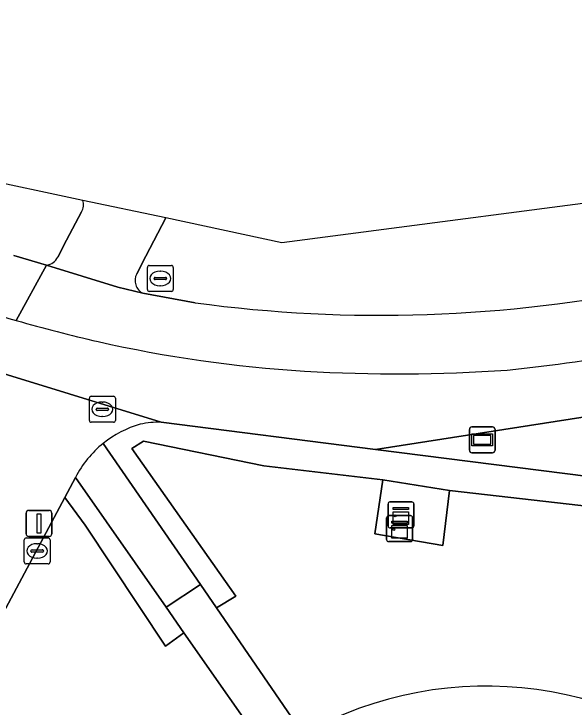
# Model space of a CAD drawing. Extents: x 159262 to 160143, y 383399 to 384319.
# Drawn here: x 160098.25 to 160119.85, y 383807.57 to 383834.29 of the extents above; entities that cross this region are included whole.
import ezdxf

# ---------------------------------------------------------------- set-up
doc = ezdxf.new("R2010")
doc.units = 0
for name, color, linetype in [('IMGEO_Berm_groen', 7, 'Continuous'), ('IMGEO_Fietspad_gesloten', 7, 'Continuous'), ('IMGEO_Groenvoorziening', 7, 'Continuous'), ('IMGEO_Haag', 7, 'Continuous'), ('IMGEO_Kast', 7, 'Continuous'), ('IMGEO_Lichtmast', 7, 'Continuous'), ('IMGEO_Reclamebord', 7, 'Continuous'), ('IMGEO_Rioolput', 7, 'Continuous'), ('IMGEO_Voetpad_halfverhard', 7, 'Continuous'), ('IMGEO_Voetpad_open', 7, 'Continuous')]:
    doc.layers.add(name, color=color, linetype=linetype)

msp = doc.modelspace()

# ---------------------------------------------------------------- linework, layer by layer
at = {"layer": 'IMGEO_Berm_groen'}
for points in [[(160100.915, 383827.104), (160092.501, 383828.896), (160082.626, 383834.294), (160081.484, 383833.929), (160081.345, 383833.885), (160080.736, 383833.894), (160080.53, 383833.461), (160089.207, 383828.939)], [(160126.38, 383824.647), (160125.173, 383827.828), (160125.113, 383827.986), (160124.116, 383827.497), (160108.586, 383825.471), (160104.113, 383826.424)], [(160099.949, 383824.92), (160100.286, 383825.566), (160100.859, 383826.664)], [(160104.113, 383826.424), (160103.347, 383824.954), (160102.991, 383824.269)], [(160098.254, 383824.978), (160099.513, 383824.609)], [(160103.228, 383823.524), (160105.238, 383823.157)]]:
    msp.add_lwpolyline(points, dxfattribs=at)
for centre, radius, start, end in [((160100.462, 383826.938), 0.483, 325.3898, 20.1557), ((160099.444, 383825.167), 0.562, 277.0709, 333.9298), ((160103.465, 383824.01), 0.54, 151.3049, 243.989), ((160112.38, 383875.489), 52.817, 262.2287, 281.7037)]:
    msp.add_arc(centre, radius, start, end, dxfattribs=at)
at = {"layer": 'IMGEO_Fietspad_gesloten'}
for points in [[(160098.348, 383822.471), (160099.513, 383824.609), (160098.254, 383824.978)], [(160105.238, 383823.157), (160103.228, 383823.524), (160102.258, 383823.753), (160099.513, 383824.609), (160098.348, 383822.471)]]:
    msp.add_lwpolyline(points, dxfattribs=at)
for centre, radius, start, end in [((160113.368, 383874.312), 53.973, 248.8489, 253.842), ((160112.38, 383875.489), 52.817, 262.2287, 281.7037), ((160111.977, 383874.262), 53.961, 275.6353, 286.8136), ((160113.17, 383873.595), 53.229, 253.8323, 257.3349), ((160112.575, 383870.699), 50.274, 257.272, 266.4517), ((160113.065, 383880.204), 59.79, 266.54762, 274.03912)]:
    msp.add_arc(centre, radius, start, end, dxfattribs=at)
at = {"layer": 'IMGEO_Groenvoorziening'}
for points in [[(160135.077, 383814.55), (160134.097, 383814.723), (160112.191, 383817.504), (160103.938, 383818.552)], [(160101.698, 383817.736), (160105.443, 383812.296), (160106.065, 383811.393), (160106.809, 383811.84), (160102.803, 383817.543), (160103.254, 383817.825), (160107.895, 383816.864), (160112.473, 383816.326), (160115.053, 383815.915), (160134.624, 383813.68), (160134.775, 383813.319), (160129.782, 383808.412), (160130.375, 383807.808), (160131.41, 383808.795), (160136.44, 383813.596)], [(160126.629, 383804.181), (160130.375, 383807.808), (160129.782, 383808.412), (160134.775, 383813.319), (160134.624, 383813.68), (160115.053, 383815.915), (160114.79, 383813.802), (160112.176, 383814.243), (160112.473, 383816.326), (160107.895, 383816.864), (160103.254, 383817.825), (160102.803, 383817.543), (160106.809, 383811.84), (160106.065, 383811.393), (160109.41, 383806.528)], [(160108.262, 383805.493), (160104.813, 383810.428), (160104.097, 383809.911), (160100.997, 383814.582), (160100.219, 383815.647), (160091.002, 383798.389)]]:
    msp.add_lwpolyline(points, dxfattribs=at)
for points in [[(160100.635, 383816.425), (160100.219, 383815.647), (160100.997, 383814.582), (160104.097, 383809.911), (160104.813, 383810.428), (160104.122, 383811.42)], [(160112.473, 383816.326), (160112.176, 383814.243), (160114.79, 383813.802), (160115.053, 383815.915)]]:
    msp.add_lwpolyline(points, close=True, dxfattribs=at)
for centre, radius, start, end in [((160104.223, 383814.587), 4.036, 105.8053, 128.7304), ((160103.862, 383815.183), 3.37, 88.7123, 102.6531), ((160116.468, 383793.973), 14.403, 45.1335, 119.343)]:
    msp.add_arc(centre, radius, start, end, dxfattribs=at)
at = {"layer": 'IMGEO_Haag'}
for points in [[(160135.077, 383814.55), (160134.097, 383814.723), (160112.191, 383817.504), (160103.938, 383818.552)], [(160101.698, 383817.736), (160105.443, 383812.296), (160106.065, 383811.393), (160106.809, 383811.84), (160102.803, 383817.543), (160103.254, 383817.825), (160107.895, 383816.864), (160112.473, 383816.326), (160115.053, 383815.915), (160134.624, 383813.68), (160134.775, 383813.319), (160129.782, 383808.412), (160130.375, 383807.808), (160131.41, 383808.795), (160136.44, 383813.596)]]:
    msp.add_lwpolyline(points, dxfattribs=at)
msp.add_lwpolyline([(160100.635, 383816.425), (160100.219, 383815.647), (160100.997, 383814.582), (160104.097, 383809.911), (160104.813, 383810.428), (160104.122, 383811.42)], close=True, dxfattribs=at)
for centre, radius, start, end in [((160104.223, 383814.587), 4.036, 105.8053, 128.7304), ((160103.862, 383815.183), 3.37, 88.7123, 102.6531)]:
    msp.add_arc(centre, radius, start, end, dxfattribs=at)
at = {"layer": 'IMGEO_Kast'}
for p, q in [((160112.679, 383814.552), (160112.679, 383815.393)), ((160112.679, 383815.393), (160112.679, 383814.552)), ((160112.754, 383815.477), (160113.595, 383815.477)), ((160113.595, 383815.477), (160112.754, 383815.477)), ((160113.679, 383815.402), (160113.679, 383814.561)), ((160113.679, 383814.561), (160113.679, 383815.402)), ((160112.625, 383814.023), (160112.625, 383814.864)), ((160112.625, 383814.864), (160112.625, 383814.023)), ((160112.7, 383814.948), (160113.541, 383814.948)), ((160113.541, 383814.948), (160112.7, 383814.948)), ((160113.625, 383814.873), (160113.625, 383814.032)), ((160113.625, 383814.032), (160113.625, 383814.873)), ((160113.604, 383814.477), (160112.763, 383814.477)), ((160112.763, 383814.477), (160113.604, 383814.477)), ((160113.55, 383813.948), (160112.709, 383813.948)), ((160112.709, 383813.948), (160113.55, 383813.948))]:
    msp.add_line(p, q, dxfattribs=at)
for points in [[(160112.874, 383815.267), (160113.474, 383815.267), (160113.474, 383815.182), (160112.874, 383815.182), (160112.874, 383815.267)], [(160112.874, 383815.092), (160113.474, 383815.092), (160113.474, 383814.603), (160112.874, 383814.603), (160112.874, 383815.092)], [(160112.82, 383814.738), (160113.42, 383814.738), (160113.42, 383814.653), (160112.82, 383814.653), (160112.82, 383814.738)], [(160112.82, 383814.563), (160113.42, 383814.563), (160113.42, 383814.074), (160112.82, 383814.074), (160112.82, 383814.563)]]:
    msp.add_lwpolyline(points, dxfattribs=at)
for centre in [(160112.958, 383814.941), (160112.904, 383814.412)]:
    msp.add_circle(centre, 0.0377, dxfattribs=at)
for centre, start, end in [((160112.757, 383815.399), 92.4484, 184.2845), ((160112.757, 383815.399), 92.4484, 184.2845), ((160113.601, 383815.399), 2.4484, 94.2845), ((160113.601, 383815.399), 2.4484, 94.2845), ((160112.703, 383814.87), 92.4484, 184.2845), ((160112.703, 383814.87), 92.4484, 184.2845), ((160113.547, 383814.87), 2.4484, 94.2845), ((160113.547, 383814.87), 2.4484, 94.2845), ((160113.601, 383814.555), 272.4484, 4.2845), ((160113.601, 383814.555), 272.4484, 4.2845), ((160112.757, 383814.555), 182.4484, 274.2845), ((160112.757, 383814.555), 182.4484, 274.2845), ((160112.703, 383814.026), 182.4484, 274.2845), ((160112.703, 383814.026), 182.4484, 274.2845), ((160113.547, 383814.026), 272.4484, 4.2845), ((160113.547, 383814.026), 272.4484, 4.2845)]:
    msp.add_arc(centre, 0.0779, start, end, dxfattribs=at)
at = {"layer": 'IMGEO_Lichtmast'}
for p, q in [((160098.826, 383815.149), (160099.616, 383815.149)), ((160099.616, 383815.149), (160098.826, 383815.149)), ((160098.726, 383814.249), (160098.726, 383815.049)), ((160098.726, 383815.049), (160098.726, 383814.249)), ((160099.716, 383815.049), (160099.716, 383814.249)), ((160099.716, 383814.249), (160099.716, 383815.049)), ((160099.616, 383814.149), (160098.826, 383814.149)), ((160098.826, 383814.149), (160099.616, 383814.149))]:
    msp.add_line(p, q, dxfattribs=at)
msp.add_lwpolyline([(160099.146, 383815.024), (160099.296, 383815.024), (160099.296, 383814.274), (160099.146, 383814.274), (160099.146, 383815.024)], dxfattribs=at)
for centre, start, end in [((160098.826, 383815.049), 90, 180), ((160098.826, 383815.049), 90, 180), ((160099.616, 383815.049), 0, 90), ((160099.616, 383815.049), 360, 90), ((160098.826, 383814.249), 180, 270), ((160098.826, 383814.249), 180, 270), ((160099.616, 383814.249), 270, 0), ((160099.616, 383814.249), 270, 0)]:
    msp.add_arc(centre, 0.1, start, end, dxfattribs=at)
at = {"layer": 'IMGEO_Reclamebord'}
for p, q in [((160115.914, 383818.37), (160116.704, 383818.37)), ((160116.704, 383818.37), (160115.914, 383818.37)), ((160115.814, 383817.47), (160115.814, 383818.27)), ((160115.814, 383818.27), (160115.814, 383817.47)), ((160116.804, 383818.27), (160116.804, 383817.47)), ((160116.804, 383817.47), (160116.804, 383818.27)), ((160116.704, 383817.37), (160115.914, 383817.37)), ((160115.914, 383817.37), (160116.704, 383817.37))]:
    msp.add_line(p, q, dxfattribs=at)
for points in [[(160115.915, 383818.102), (160116.703, 383818.102), (160116.703, 383817.638), (160115.915, 383817.638), (160115.915, 383818.102)], [(160115.98, 383818.037), (160115.98, 383817.703), (160116.638, 383817.703), (160116.638, 383818.037), (160115.98, 383818.037)]]:
    msp.add_lwpolyline(points, dxfattribs=at)
for centre, start, end in [((160115.914, 383818.27), 90, 180), ((160115.914, 383818.27), 90, 180), ((160116.704, 383818.27), 0, 90), ((160116.704, 383818.27), 360, 90), ((160115.914, 383817.47), 180, 270), ((160115.914, 383817.47), 180, 270), ((160116.704, 383817.47), 270, 0), ((160116.704, 383817.47), 270, 0)]:
    msp.add_arc(centre, 0.1, start, end, dxfattribs=at)
at = {"layer": 'IMGEO_Rioolput'}
for p, q in [((160103.4, 383823.666), (160103.4, 383824.518)), ((160103.475, 383824.592), (160104.327, 383824.592)), ((160104.401, 383824.518), (160104.401, 383823.666)), ((160103.888, 383824.372), (160103.913, 383824.372)), ((160103.659, 383824.086), (160103.659, 383824.098)), ((160104.097, 383824.049), (160103.699, 383824.049)), ((160103.702, 383824.135), (160104.1, 383824.135)), ((160104.143, 383824.098), (160104.143, 383824.086)), ((160103.911, 383823.812), (160103.886, 383823.812)), ((160104.327, 383823.592), (160103.475, 383823.592)), ((160101.165, 383818.623), (160101.165, 383819.475)), ((160101.24, 383819.549), (160102.092, 383819.549)), ((160102.166, 383819.475), (160102.166, 383818.623)), ((160101.653, 383819.329), (160101.678, 383819.329)), ((160101.424, 383819.043), (160101.424, 383819.055)), ((160101.862, 383819.006), (160101.464, 383819.006)), ((160101.467, 383819.092), (160101.865, 383819.092)), ((160101.908, 383819.055), (160101.908, 383819.043)), ((160101.676, 383818.769), (160101.651, 383818.769)), ((160102.092, 383818.549), (160101.24, 383818.549)), ((160098.727, 383814.088), (160099.579, 383814.088)), ((160098.652, 383813.162), (160098.652, 383814.014)), ((160099.14, 383813.868), (160099.165, 383813.868)), ((160099.653, 383814.014), (160099.653, 383813.162)), ((160098.911, 383813.582), (160098.911, 383813.594)), ((160099.349, 383813.545), (160098.951, 383813.545)), ((160098.954, 383813.631), (160099.352, 383813.631)), ((160099.395, 383813.594), (160099.395, 383813.582)), ((160099.163, 383813.308), (160099.138, 383813.308)), ((160099.579, 383813.088), (160098.727, 383813.088))]:
    msp.add_line(p, q, dxfattribs=at)
for points in [[(160103.4, 383823.666), (160103.4, 383824.518)], [(160103.475, 383824.592), (160104.327, 383824.592)], [(160104.401, 383824.518), (160104.401, 383823.666)], [(160104.327, 383823.592), (160103.475, 383823.592)], [(160101.165, 383818.623), (160101.165, 383819.475)], [(160101.24, 383819.549), (160102.092, 383819.549)], [(160102.166, 383819.475), (160102.166, 383818.623)], [(160102.092, 383818.549), (160101.24, 383818.549)], [(160098.727, 383814.088), (160099.579, 383814.088)], [(160098.652, 383813.162), (160098.652, 383814.014)], [(160099.653, 383814.014), (160099.653, 383813.162)], [(160099.579, 383813.088), (160098.727, 383813.088)]]:
    msp.add_lwpolyline(points, dxfattribs=at)
for centre, radius, start, end in [((160103.477, 383824.516), 0.0765, 91.552, 178.448), ((160103.477, 383824.516), 0.0765, 91.552, 178.448), ((160104.325, 383824.516), 0.0765, 1.552, 88.448), ((160104.325, 383824.516), 0.0765, 1.552, 88.448), ((160103.699, 383824.095), 0.0403, 85.8775, 175.7526), ((160103.696, 383824.085), 0.0366, 178.938, 274.7102), ((160104.1, 383824.092), 0.043, 264.8664, 352.4533), ((160104.104, 383824.097), 0.0386, 1.7309, 96.639), ((160103.477, 383823.668), 0.0765, 181.552, 268.448), ((160103.477, 383823.668), 0.0765, 181.552, 268.448), ((160104.325, 383823.668), 0.0765, 271.552, 358.448), ((160104.325, 383823.668), 0.0765, 271.552, 358.448), ((160101.242, 383819.473), 0.0765, 91.552, 178.448), ((160101.242, 383819.473), 0.0765, 91.552, 178.448), ((160102.09, 383819.473), 0.0765, 1.552, 88.448), ((160102.09, 383819.473), 0.0765, 1.552, 88.448), ((160101.464, 383819.052), 0.0403, 85.8775, 175.7526), ((160101.461, 383819.042), 0.0366, 178.938, 274.7102), ((160101.865, 383819.049), 0.043, 264.8664, 352.4533), ((160101.869, 383819.054), 0.0386, 1.7309, 96.639), ((160101.242, 383818.625), 0.0765, 181.552, 268.448), ((160101.242, 383818.625), 0.0765, 181.552, 268.448), ((160102.09, 383818.625), 0.0765, 271.552, 358.448), ((160102.09, 383818.625), 0.0765, 271.552, 358.448), ((160098.729, 383814.012), 0.0765, 91.552, 178.448), ((160098.729, 383814.012), 0.0765, 91.552, 178.448), ((160099.577, 383814.012), 0.0765, 1.552, 88.448), ((160099.577, 383814.012), 0.0765, 1.552, 88.448), ((160098.951, 383813.591), 0.0403, 85.8775, 175.7526), ((160098.948, 383813.581), 0.0366, 178.938, 274.7102), ((160099.352, 383813.588), 0.043, 264.8664, 352.4533), ((160099.356, 383813.593), 0.0386, 1.7309, 96.639), ((160098.729, 383813.164), 0.0765, 181.552, 268.448), ((160098.729, 383813.164), 0.0765, 181.552, 268.448), ((160099.577, 383813.164), 0.0765, 271.552, 358.448), ((160099.577, 383813.164), 0.0765, 271.552, 358.448)]:
    msp.add_arc(centre, radius, start, end, dxfattribs=at)
for centre, major_axis, ratio, start_param, end_param in [((160103.887, 383824.092), (-0.387, 0.002), 0.722429, 4.712389, 7.853982), ((160103.912, 383824.092), (-0.39, 0.002), 0.717154, 1.570796, 4.712389), ((160101.652, 383819.049), (-0.387, 0.002), 0.722429, 4.712389, 7.853982), ((160101.677, 383819.049), (-0.39, 0.002), 0.717154, 1.570796, 4.712389), ((160099.139, 383813.588), (-0.387, 0.002), 0.722429, 4.712389, 7.853982), ((160099.164, 383813.588), (-0.39, 0.002), 0.717154, 1.570796, 4.712389)]:
    msp.add_ellipse(centre, major_axis=major_axis, ratio=ratio, start_param=start_param, end_param=end_param, dxfattribs=at)
at = {"layer": 'IMGEO_Voetpad_halfverhard'}
msp.add_lwpolyline([(160109.41, 383806.528), (160106.065, 383811.393), (160105.443, 383812.296), (160104.122, 383811.42), (160104.813, 383810.428), (160108.262, 383805.493)], dxfattribs=at)
msp.add_arc((160116.468, 383793.973), 14.403, 45.1335, 119.343, dxfattribs=at)
at = {"layer": 'IMGEO_Voetpad_open'}
for points in [[(160102.991, 383824.269), (160103.347, 383824.954), (160104.113, 383826.424), (160100.915, 383827.104)], [(160100.859, 383826.664), (160100.286, 383825.566), (160099.949, 383824.92)], [(160099.513, 383824.609), (160102.258, 383823.753), (160103.228, 383823.524)], [(160103.938, 383818.552), (160093.275, 383821.83)], [(160093.275, 383821.83), (160103.938, 383818.552), (160112.191, 383817.504), (160120.693, 383818.817), (160120.711, 383818.819), (160122.603, 383819.188)], [(160120.711, 383818.819), (160120.693, 383818.817), (160112.191, 383817.504), (160134.097, 383814.723), (160135.077, 383814.55)], [(160100.635, 383816.425), (160104.122, 383811.42), (160105.443, 383812.296), (160101.698, 383817.736)], [(160100.219, 383815.647), (160100.635, 383816.425)], [(160091.002, 383798.389), (160100.219, 383815.647)]]:
    msp.add_lwpolyline(points, dxfattribs=at)
for centre, radius, start, end in [((160100.462, 383826.938), 0.483, 325.3898, 20.1557), ((160099.444, 383825.167), 0.562, 277.0709, 333.9298), ((160103.465, 383824.01), 0.54, 151.3049, 243.989), ((160113.368, 383874.312), 53.973, 248.8489, 253.842), ((160111.977, 383874.262), 53.961, 275.6353, 286.8136), ((160113.17, 383873.595), 53.229, 253.8323, 257.3349), ((160112.575, 383870.699), 50.274, 257.272, 266.4517), ((160113.065, 383880.204), 59.79, 266.54762, 274.03912), ((160104.223, 383814.587), 4.036, 105.8053, 128.7304), ((160103.862, 383815.183), 3.37, 88.7123, 102.6531), ((160104.225, 383814.6), 4.028, 128.869, 153.0585), ((160104.225, 383814.6), 4.028, 128.869, 153.0585)]:
    msp.add_arc(centre, radius, start, end, dxfattribs=at)

doc.saveas('drawing.dxf')
